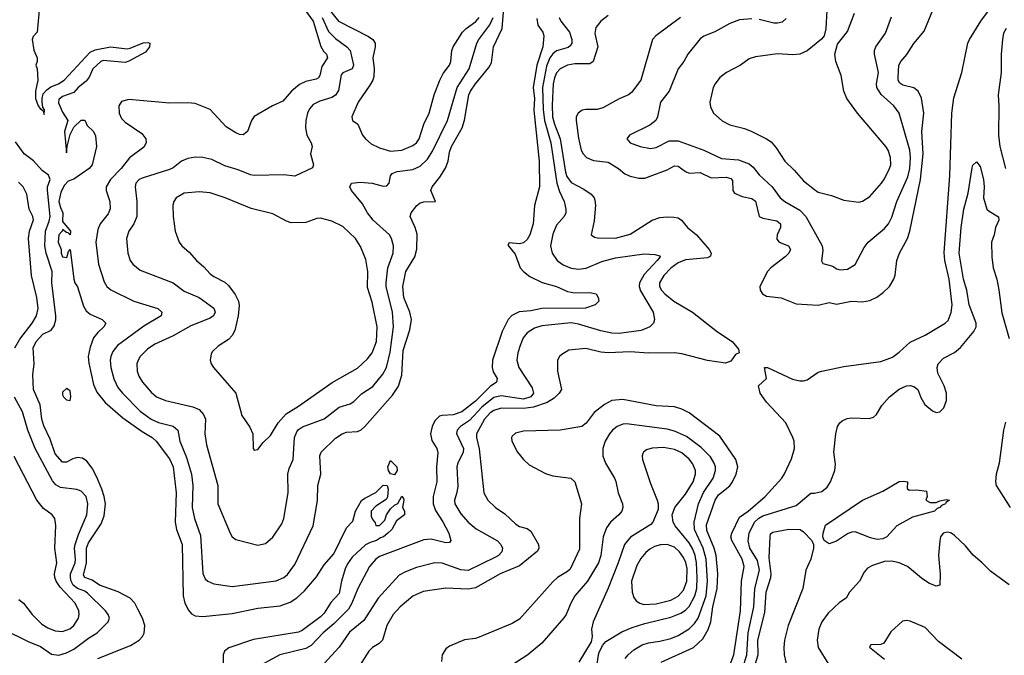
# Model space of a CAD drawing. Header units: inches. Extents: x 1305375 to 1407406, y 744550 to 841633.
# Tile 451 of 509: x 1383377 to 1388720, y 813608 to 817057. Entities that reach past the tile are written whole.
import ezdxf

# ---------------------------------------------------------------- set-up
doc = ezdxf.new("R2010")
doc.units = ezdxf.units.IN
doc.header["$MEASUREMENT"] = 0
doc.layers.add('B3881', color=7, linetype='Continuous')

msp = doc.modelspace()

# ---------------------------------------------------------------- linework, layer by layer
at = {"layer": 'B3881', "color": 5}
for points, elevation in [([(1384902, 817142), (1384969.7, 817050), (1385011.8, 816911.8), (1385026.1, 816886.1), (1385041.4, 816870), (1385047.7, 816850), (1385015.9, 816804.1), (1385005.8, 816754.3), (1384998.2, 816741.8), (1384985.4, 816734.6), (1384930, 816722.4), (1384895.1, 816704.9), (1384851.6, 816670), (1384804.6, 816615.4), (1384748.8, 816590), (1384650, 816531.3), (1384634, 816510), (1384612.7, 816450), (1384590, 816432.9), (1384570, 816434.5), (1384550, 816443.6), (1384496.7, 816476.7), (1384410, 816570.5), (1384330, 816602.1), (1384290, 816606.9), (1384190, 816604.3), (1383970, 816624.8), (1383930, 816614), (1383915.6, 816590), (1383916.9, 816550), (1383930, 816521.1), (1383950, 816501.2), (1384040, 816440), (1384060.9, 816410), (1384062.7, 816390), (1384050, 816366), (1383972.5, 816307.5), (1383928.4, 816250), (1383869.7, 816190.3), (1383846.3, 816150), (1383845.5, 816130), (1383866.6, 816070), (1383868.3, 816031.7), (1383856.6, 816003.4), (1383814.3, 815950), (1383801.5, 815918.5), (1383790.1, 815850), (1383804.8, 815730), (1383834.6, 815634.6), (1383850.1, 815610.1), (1383870.8, 815590.8), (1383996.4, 815530), (1384127, 815490), (1384149.1, 815470), (1384144, 815450), (1384050, 815393.6), (1383908.4, 815290), (1383883.1, 815256.9), (1383871.5, 815230), (1383867.8, 815210), (1383870.7, 815170), (1383888, 815108), (1383910, 815061.6), (1383934.4, 815030), (1384030, 814933.2), (1384090, 814889.6), (1384130, 814871.8), (1384210, 814852.1), (1384234.2, 814830), (1384245, 814770), (1384281.7, 814681.7), (1384308.7, 814590), (1384316.8, 814530), (1384312.6, 814410), (1384325.6, 814350), (1384358.3, 814258.3), (1384371.1, 814051.1), (1384383.5, 814023.5), (1384397.1, 814010), (1384430, 813996.1), (1384530, 813980.6), (1384768.9, 814011.1), (1384809.6, 814030), (1384830, 814046.5), (1384870, 814101.1), (1384969.8, 814310), (1384992.2, 814447.8), (1384995.2, 814530), (1385010.7, 814590), (1385005, 814690), (1385012.1, 814710), (1385090, 814785.4), (1385127.4, 814810), (1385150, 814818), (1385210, 814822.9), (1385230, 814832.2), (1385250, 814849.2), (1385400.6, 815019.4), (1385432.3, 815067.7), (1385451, 815129), (1385458.7, 815261.3), (1385494.8, 815374.8), (1385503.4, 815430), (1385493.8, 815470), (1385462.3, 815550), (1385456.3, 815610), (1385473.1, 815690), (1385521, 815770), (1385532.7, 815812.7), (1385533.5, 815893.5), (1385523.7, 815930), (1385495.3, 815990), (1385500.4, 816010), (1385531.9, 816048.1), (1385550, 816062.7), (1385570, 816068.4), (1385633.6, 816070), (1385607.5, 816130), (1385614.5, 816150), (1385657.7, 816202.3), (1385687.9, 816252.1), (1385702.1, 816290), (1385710, 816338.4), (1385720.9, 816370), (1385777.2, 816470), (1385790, 816512.4), (1385814.9, 816650), (1385822.8, 816670), (1385849.9, 816710), (1385922.1, 816797.9), (1385936.7, 816823.3), (1385948.6, 816910), (1385995.2, 817010), (1386013.2, 817230)], 1040), ([(1385011.2, 817170), (1385107.8, 817050), (1385270, 816966.3), (1385293.7, 816950), (1385305.5, 816930), (1385306.1, 816910), (1385294.1, 816850), (1385300.5, 816790), (1385298.4, 816750), (1385292.6, 816730), (1385277.8, 816702.2), (1385213.1, 816610), (1385179.1, 816530), (1385183.1, 816510), (1385212, 816490), (1385237.8, 816430), (1385253, 816410), (1385284.2, 816384.2), (1385330, 816361.1), (1385390, 816344.6), (1385450, 816349.6), (1385510, 816375.3), (1385529.8, 816390), (1385545.2, 816410), (1385569.9, 816490), (1385599.1, 816550), (1385625.4, 816650), (1385656.3, 816730), (1385675.3, 816764.7), (1385709.1, 816810), (1385717.2, 816830), (1385722.8, 816890), (1385729.9, 816910), (1385779.9, 816990), (1385799.5, 817010), (1385852.3, 817047.7), (1385870.2, 817069.8)], 1080), ([(1383482, 817110), (1383472, 816990), (1383450, 816966), (1383444.7, 816950), (1383452.7, 816892.7), (1383471.3, 816851.3), (1383471.3, 816830), (1383464.7, 816810), (1383470.9, 816790.9), (1383476, 816730), (1383462, 816670), (1383463, 816630), (1383477.3, 816590), (1383490, 816571), (1383492.7, 816572.7), (1383503.6, 816563.6), (1383510, 816542), (1383511.7, 816568.3), (1383502, 816582), (1383498.3, 816610), (1383498, 816630), (1383505.1, 816654.9), (1383523.3, 816676.7), (1383546.2, 816693.8), (1383586.6, 816710), (1383618.3, 816730), (1383759.1, 816880.9), (1383786.2, 816893.8), (1383870, 816910.2), (1383960, 816900), (1383977.1, 816902.9), (1384047.5, 816932.5), (1384074.1, 816934.1), (1384082.8, 816930), (1384081.7, 816910), (1384058.9, 816881.1), (1383970, 816833.1), (1383950, 816825.6), (1383830, 816836.1), (1383817.1, 816830), (1383773.1, 816790), (1383753.9, 816746.1), (1383737.1, 816722.9), (1383693.7, 816690), (1383670, 816663), (1383610, 816639.8), (1383590, 816623.7), (1383586.9, 816606.9), (1383610, 816554.8), (1383637.3, 816510), (1383620.3, 816450), (1383630, 816334), (1383634, 816370), (1383650, 816434), (1383670, 816474), (1383710, 816512), (1383730, 816511.3), (1383743, 816483), (1383778, 816450), (1383787.5, 816427.5), (1383794.4, 816370), (1383770.1, 816270), (1383754.7, 816250), (1383670, 816191.3), (1383639.3, 816180.7), (1383620.8, 816159.2), (1383599.3, 816120.7), (1383590.1, 816070), (1383597.6, 816037.6), (1383611.3, 816010), (1383610, 815962), (1383652.7, 815910), (1383650, 815889.2), (1383640.4, 815900.4), (1383630, 815902.7), (1383610, 815919), (1383607.9, 815910), (1383590, 815889.5), (1383585.1, 815850), (1383602.8, 815810), (1383602.8, 815790), (1383610, 815770.6), (1383632.5, 815767.5), (1383641.2, 815798.8), (1383650.2, 815810.3), (1383670.2, 815650), (1383676, 815630), (1383690, 815607.7), (1383723.4, 815503.4), (1383737.5, 815477.5), (1383759.2, 815459.2), (1383824.4, 815430), (1383843.8, 815410), (1383833.1, 815390), (1383800.1, 815359.9), (1383776.9, 815330), (1383759.4, 815280.6), (1383748.9, 815230), (1383752.7, 815192.7), (1383777.3, 815077.3), (1383795.5, 815035.5), (1383840.1, 814980.1), (1383937, 814897), (1384041.7, 814821.7), (1384095, 814790), (1384118.2, 814770), (1384190, 814673.8), (1384208.9, 814630), (1384225.3, 814490), (1384220.4, 814330), (1384228.3, 814290), (1384259.1, 814210), (1384264.3, 813930), (1384272.9, 813890), (1384292.4, 813852.4), (1384310, 813833.6), (1384330, 813822), (1384370, 813817.8), (1384530, 813834.3), (1384670, 813864), (1384790, 813876.3), (1384844, 813896), (1384880.5, 813919.5), (1384921.7, 813958.2), (1384987.2, 814032.8), (1385030, 814098), (1385081.1, 814158.9), (1385150, 814298.8), (1385184, 814336), (1385199, 814390), (1385232.3, 814447.7), (1385250, 814461), (1385310, 814490.8), (1385350, 814530.7), (1385371.3, 814530), (1385377.3, 814510), (1385372.5, 814467.5), (1385365.8, 814454.2), (1385310, 814418), (1385283.8, 814390), (1385283.4, 814363.4), (1385288.8, 814348.8), (1385306.2, 814326.2), (1385310, 814312), (1385330, 814312), (1385358, 814342), (1385368, 814370), (1385390, 814402), (1385410, 814422), (1385428.4, 814431.6), (1385450, 814472), (1385459.6, 814459.6), (1385462, 814450), (1385454.8, 814410), (1385466, 814390), (1385464.7, 814370), (1385421.6, 814338.4), (1385395.5, 814290), (1385375.5, 814270), (1385350.4, 814250), (1385334.1, 814245.9), (1385312.7, 814230), (1385279.6, 814220.4), (1385253.5, 814206.5), (1385180.4, 814139.6), (1385155.1, 814104.9), (1385143, 814077), (1385122.5, 814010), (1385110, 813942.4), (1385065.5, 813894.5), (1385030, 813837.4), (1385010, 813816.1), (1384910, 813742.9), (1384890, 813733.6), (1384645.8, 813694.3), (1384511.2, 813648.8), (1384489.1, 813630), (1384481.5, 813610), (1384485.5, 813430)], 1020), ([(1386963.6, 817070), (1386829.1, 816970), (1386811.4, 816950), (1386748.2, 816730), (1386697.5, 816662.5), (1386681.3, 816650), (1386630, 816627.3), (1386541.3, 816578.7), (1386510, 816570.6), (1386449.4, 816570.6), (1386430, 816565.8), (1386406.9, 816550), (1386397.4, 816530), (1386396.2, 816510), (1386410, 816414.4), (1386424.4, 816350), (1386434.7, 816330), (1386453, 816310), (1386490, 816293.3), (1386570, 816283.4), (1386627, 816250), (1386661.4, 816221.4), (1386690, 816208.4), (1386737, 816197), (1386770, 816197), (1386890, 816242.2), (1386930, 816264.7), (1386950, 816263.2), (1386990, 816232.9), (1387010, 816224.4), (1387070, 816227.3), (1387130, 816199.6), (1387210, 816201.9), (1387235.4, 816195.4), (1387244.6, 816184.6), (1387246.2, 816130), (1387255.9, 816115.9), (1387297.1, 816097.1), (1387350, 816087.5), (1387370, 816071.9), (1387389.7, 815989.7), (1387410, 815979.8), (1387486.2, 815966.2), (1387506, 815950), (1387505.3, 815930), (1387487.5, 815890), (1387486.3, 815866.3), (1387498.7, 815850), (1387548.5, 815830), (1387560.2, 815810), (1387550.2, 815790), (1387530.2, 815770), (1387452.2, 815710), (1387434.7, 815690), (1387393.7, 815610), (1387395.3, 815590), (1387407.2, 815570), (1387430, 815556.5), (1387510, 815547.3), (1387590, 815515.3), (1387710, 815508.4), (1387770, 815522.7), (1387810, 815512.8), (1387890, 815529.4), (1387950, 815525.7), (1387990, 815533.4), (1388028.5, 815551.5), (1388063.5, 815576.5), (1388097.8, 815610), (1388121.2, 815650), (1388128.2, 815671.8), (1388136.8, 815750), (1388152.2, 815790), (1388194.9, 815870), (1388208.1, 815910), (1388265.9, 816190), (1388280.5, 816330), (1388273.4, 816450), (1388282.7, 816550), (1388270.8, 816630.8), (1388252.1, 816670), (1388230, 816687.8), (1388170, 816702.9), (1388153.5, 816713.5), (1388144.9, 816730), (1388143.7, 816743.7), (1388148.6, 816810), (1388158.4, 816830), (1388190.9, 816869.1), (1388230, 816928.9), (1388284.4, 816995.6), (1388331.4, 817110)], 1120), ([(1387757.1, 817110), (1387751.7, 817008.3), (1387742.4, 816970), (1387727.8, 816952.2), (1387651.1, 816888.9), (1387610, 816869.7), (1387572.4, 816867.6), (1387490, 816872.5), (1387370, 816855.6), (1387335.6, 816844.4), (1387288.4, 816810), (1387212.4, 816770), (1387176.1, 816743.9), (1387150.3, 816710), (1387140.9, 816690), (1387122.6, 816610), (1387124.9, 816584.9), (1387142.4, 816550), (1387189.3, 816509.3), (1387230, 816486.7), (1387310, 816466.2), (1387350.1, 816450.1), (1387430, 816411.2), (1387454.6, 816394.6), (1387482.8, 816362.8), (1387529.1, 816289.1), (1387580.1, 816240.1), (1387630, 816182.9), (1387690, 816135.2), (1387710, 816122.2), (1387783.2, 816103.2), (1387850, 816077.4), (1387930, 816067.4), (1387950, 816072.7), (1387990, 816097.3), (1388053.6, 816170), (1388070, 816193.7), (1388096.8, 816250), (1388103.5, 816270), (1388102.5, 816310), (1388089.9, 816349.9), (1388077.2, 816370), (1387922.7, 816550), (1387866.4, 816630), (1387849.8, 816670), (1387834.3, 816754.3), (1387805.7, 816830), (1387799.7, 816870), (1387814.5, 816925.5), (1387870, 816993.4), (1387907.5, 817092.5)], 1160), ([(1387183.7, 813430), (1387252, 813610), (1387288.6, 813848.6), (1387293.8, 814010), (1387308.3, 814090), (1387297.9, 814130), (1387241.1, 814230), (1387236.3, 814250), (1387240.6, 814270), (1387282.8, 814357.2), (1387330, 814390.5), (1387422.6, 814470), (1387513.1, 814570), (1387527.9, 814592.1), (1387566.1, 814673.9), (1387581.5, 814730), (1387579.4, 814770), (1387572.8, 814790), (1387534.2, 814870), (1387430, 814982.3), (1387394.7, 815030), (1387386.6, 815070), (1387429.2, 815110), (1387418, 815170), (1387434.8, 815170), (1387570, 815106.7), (1387610, 815097.2), (1387630, 815097.3), (1387650, 815103.6), (1387710, 815143.6), (1387730, 815149), (1387850, 815175.2), (1388050, 815203.2), (1388113.5, 815226.5), (1388150, 815252.3), (1388210, 815307.2), (1388290, 815344.9), (1388399.5, 815410), (1388414.8, 815425.2), (1388432.6, 815467.4), (1388436.7, 815510), (1388421.1, 815650), (1388396.6, 815750), (1388393.7, 815793.7), (1388424.9, 816210), (1388434.6, 816550), (1388446.9, 816633.1), (1388489.4, 816770.6), (1388522.6, 816930), (1388530.6, 816950), (1388592.8, 817050), (1388634.1, 817105.9)], 1080), ([(1385018, 817070), (1385053.1, 816993.1), (1385090, 816955.6), (1385152.2, 816910), (1385169.4, 816890), (1385188.1, 816810), (1385181.3, 816790), (1385130.1, 816769.9), (1385121.6, 816758.4), (1385106.3, 816673.7), (1385091.3, 816648.7), (1385070, 816635.3), (1385004.8, 816615.2), (1384970, 816598), (1384950, 816574.3), (1384939.3, 816550), (1384929.2, 816510), (1384928.2, 816470), (1384935.2, 816430), (1384959.5, 816390), (1384964.2, 816370), (1384954.9, 816330), (1384971.3, 816270), (1384966, 816254), (1384870, 816208), (1384810, 816216.3), (1384650, 816211.7), (1384630, 816215), (1384562.6, 816242.6), (1384490, 816265), (1384419.5, 816299.5), (1384370, 816309.9), (1384330, 816311.7), (1384290, 816304.4), (1384254.6, 816290), (1384210, 816253.1), (1384190, 816244), (1384041.9, 816198.1), (1384025.3, 816190), (1384007.9, 816170), (1384003.9, 816150), (1384013.4, 816070), (1384013.2, 815990), (1383996.8, 815950), (1383968.3, 815910), (1383956.2, 815870), (1383963.2, 815790), (1383976, 815750), (1383990.3, 815730), (1384030, 815698.5), (1384210, 815630.2), (1384270, 815583.9), (1384350, 815549.1), (1384430, 815492.4), (1384436.8, 815470), (1384427.9, 815450), (1384410, 815438.3), (1384304.8, 815395.2), (1384210, 815342), (1384110, 815296.5), (1384070.2, 815270), (1384031.1, 815230), (1384018.9, 815210), (1384011.8, 815190), (1384013.9, 815150), (1384023.3, 815123.3), (1384043, 815090), (1384090, 815036.5), (1384119.6, 815010), (1384168, 814990), (1384316.6, 814956.6), (1384350, 814941.7), (1384375.1, 814915.1), (1384384.5, 814890), (1384381.7, 814810), (1384390.2, 814749.8), (1384452.9, 814530), (1384452.9, 814430), (1384519.6, 814270), (1384530.2, 814250.2), (1384550, 814235.8), (1384670, 814206), (1384710, 814214), (1384750, 814248.9), (1384798.8, 814321.2), (1384810.7, 814350), (1384833.8, 814490), (1384831.3, 814590), (1384839, 814621), (1384860.6, 814670), (1384867.8, 814790), (1384880, 814820), (1384890, 814833.4), (1384912.3, 814847.7), (1385030, 814892), (1385110, 814955), (1385170, 814973.4), (1385190, 814984.7), (1385232.3, 815027.7), (1385292.8, 815067.2), (1385347, 815133), (1385367.5, 815170), (1385387.5, 815252.5), (1385406.1, 815390), (1385399.7, 815470), (1385365.9, 815610), (1385365, 815630), (1385375, 815710), (1385402.9, 815790), (1385406.2, 815830), (1385395.3, 815870), (1385384.5, 815890), (1385294.8, 815970), (1385263.8, 816010), (1385237.8, 816057.8), (1385178, 816130), (1385169.1, 816150.9), (1385178, 816170), (1385225.1, 816174.9), (1385290, 816170.2), (1385350, 816154.3), (1385370, 816156.4), (1385381.3, 816170), (1385388.5, 816210), (1385397.6, 816222.4), (1385425.9, 816234.1), (1385510, 816245.2), (1385550, 816262.2), (1385590, 816300.7), (1385616.3, 816343.7), (1385698.2, 816510), (1385751.2, 816690), (1385815.5, 816790), (1385858.5, 816930), (1385868.7, 816950), (1385928.7, 817030), (1385945.7, 817070)], 1060), ([(1386183.8, 817063.8), (1386188.2, 817028.2), (1386215.8, 816990), (1386221.3, 816970), (1386215.5, 816910), (1386183, 816810), (1386163.6, 816690), (1386169.7, 816630), (1386167.2, 816567.2), (1386195.2, 816290), (1386197.3, 816150), (1386170, 816049), (1386163.5, 815950), (1386145.8, 815890), (1386130, 815864.8), (1386110, 815846), (1386090, 815840.2), (1386033.2, 815846.8), (1386026.1, 815833.9), (1386065, 815785), (1386093.5, 815710), (1386110.2, 815690), (1386144.4, 815664.4), (1386211.8, 815631.8), (1386290, 815609.4), (1386350, 815581.4), (1386390, 815575.5), (1386470, 815576.3), (1386504.9, 815570), (1386516, 815550), (1386519.5, 815530), (1386499.3, 815510), (1386447.7, 815492.3), (1386210, 815490.6), (1386150, 815476.8), (1386087.9, 815472.1), (1386048.1, 815451.9), (1386027.9, 815430), (1385995.6, 815364.4), (1385942.6, 815210), (1385940.5, 815170), (1385946.3, 815146.3), (1385968.1, 815110), (1385964, 815090), (1385930, 815067.4), (1385850, 814987.5), (1385777, 814930), (1385730, 814912.7), (1385670.1, 814909.9), (1385654.8, 814905.2), (1385630, 814880.8), (1385615.3, 814850), (1385606.8, 814810), (1385613.1, 814773.1), (1385639.7, 814730), (1385646.7, 814706.7), (1385639, 814630), (1385640.1, 814550), (1385620.1, 814470), (1385620.1, 814430), (1385634, 814394), (1385672.6, 814332.6), (1385704.8, 814270), (1385716.1, 814230), (1385710, 814220.5), (1385690, 814218.5), (1385610, 814238.5), (1385570, 814234.6), (1385330, 814143.7), (1385310, 814129.8), (1385275.2, 814090), (1385212.5, 813970), (1385179.9, 813890), (1385160.9, 813859.1), (1385081.4, 813778.6), (1385023.3, 813730), (1384958.3, 813661.7), (1384930, 813644.5), (1384788.9, 813610), (1384641.6, 813530)], 1040), ([(1386304.7, 817070), (1386314.2, 817050), (1386360.1, 816990), (1386372.7, 816950), (1386372.5, 816930), (1386364.9, 816915.1), (1386353.2, 816906.8), (1386290, 816889.3), (1386270, 816872.5), (1386254.2, 816850), (1386235.7, 816804.3), (1386214.5, 816690), (1386216.9, 816570), (1386224.7, 816510), (1386259.8, 816390), (1386290.9, 816170.9), (1386305.7, 816125.7), (1386331.8, 816070), (1386341.5, 816030), (1386340.2, 816010), (1386331.2, 815990), (1386290, 815941.5), (1386270, 815894), (1386257, 815830), (1386266, 815790), (1386292.9, 815750), (1386326.3, 815726.3), (1386369.7, 815709.7), (1386410, 815704.3), (1386451, 815709), (1386535.2, 815744.8), (1386610, 815765.3), (1386766.3, 815786.3), (1386823.9, 815783.9), (1386850, 815776), (1386851.7, 815770), (1386836.2, 815750), (1386765.8, 815674.2), (1386739.6, 815630), (1386738.5, 815610), (1386746.7, 815586.7), (1386814, 815470), (1386822, 815430), (1386816.3, 815410), (1386797.3, 815390), (1386749.1, 815370.9), (1386630, 815354.3), (1386590, 815356.1), (1386530, 815368.1), (1386410, 815405.7), (1386370, 815411.6), (1386210, 815396.4), (1386170, 815383.7), (1386130, 815357.7), (1386109.5, 815330), (1386092.2, 815290), (1386080.1, 815250), (1386075.5, 815210), (1386086.2, 815170), (1386158.6, 815058.6), (1386166, 815030), (1386151.5, 815010), (1386110, 814997.3), (1385990, 815016.2), (1385950, 815006.8), (1385885.3, 814954.7), (1385818, 814882), (1385769.4, 814850), (1385750.1, 814830), (1385747.7, 814812.3), (1385786, 814730), (1385784, 814710), (1385754.1, 814650), (1385748.8, 814630), (1385754.4, 814525.6), (1385749, 814491), (1385735.8, 814450), (1385738.6, 814430), (1385770, 814374.7), (1385810, 814330.2), (1385854.2, 814294.2), (1385970, 814229.1), (1385988, 814210), (1385997.7, 814190), (1385992.7, 814170), (1385975.8, 814150), (1385959.7, 814140.3), (1385810, 814067.6), (1385770, 814072.5), (1385670, 814108.4), (1385630, 814109.8), (1385530, 814083.7), (1385470, 814061.4), (1385436.8, 814043.2), (1385321.6, 813918.4), (1385244, 813796), (1385167.3, 813732.7), (1385110, 813652), (1385030, 813563.9)], 1060), ([(1386570, 817080.3), (1386530.7, 817049.3), (1386504.3, 817015.7), (1386497.1, 816982.9), (1386514, 816910), (1386489.2, 816830), (1386470, 816817), (1386390, 816817.8), (1386350, 816810.8), (1386310, 816790.4), (1386290, 816769), (1386278.5, 816741.5), (1386272.2, 816710), (1386266, 816594), (1386268.2, 816530), (1386278.5, 816490), (1386310.5, 816410), (1386338.4, 816230), (1386345.9, 816205.9), (1386370, 816174.2), (1386438, 816138), (1386477.5, 816110), (1386494.2, 816090), (1386498.1, 816078.1), (1386501.2, 816050), (1386494.7, 815965.3), (1386477.3, 815890), (1386497, 815877), (1386512.9, 815872.9), (1386610, 815871.5), (1386690, 815893.6), (1386810, 815968.8), (1386850, 815983.5), (1386890, 815988), (1386925.9, 815985.9), (1386950, 815981.4), (1386968.9, 815970), (1387000.2, 815930), (1387050.1, 815890), (1387118.7, 815810), (1387128.7, 815790), (1387125.3, 815774.7), (1387110, 815765.3), (1386990, 815754.9), (1386950, 815737.9), (1386910, 815709.3), (1386872.1, 815670), (1386848.3, 815630), (1386849, 815610), (1386859.3, 815590), (1386877.4, 815570), (1386926.6, 815530), (1387027.8, 815470), (1387163.2, 815363.2), (1387243.7, 815310), (1387277.3, 815270), (1387282, 815250), (1387260.5, 815239.5), (1387235.2, 815204.8), (1387206.2, 815193.8), (1387110, 815207.9), (1386970, 815243.8), (1386930, 815249.9), (1386790, 815247.3), (1386690, 815255), (1386570, 815248.7), (1386530, 815253.3), (1386450, 815272.1), (1386356.6, 815263.4), (1386318.8, 815241.2), (1386306.4, 815230), (1386294.9, 815210), (1386296.2, 815150), (1386316.6, 815050), (1386305, 815030), (1386276.9, 815003.1), (1386239.9, 814980.1), (1386165.3, 814954.7), (1386110, 814947.1), (1385990, 814948.6), (1385950, 814936.1), (1385930, 814923.8), (1385899.1, 814890), (1385855.9, 814810), (1385856.3, 814790), (1385870.9, 814729.1), (1385895.2, 814490), (1385917.3, 814450), (1385958.5, 814410), (1386010, 814374.7), (1386070, 814319.7), (1386090, 814307.3), (1386130, 814295.1), (1386150, 814281.6), (1386191.6, 814210), (1386195, 814190), (1386186.7, 814173.3), (1386090, 814093.5), (1385983.8, 814050), (1385850, 813973.6), (1385810, 813966), (1385690, 813971.8), (1385566.8, 813953.2), (1385510, 813928), (1385441.1, 813870), (1385404.3, 813830), (1385370.1, 813770), (1385346.5, 813690), (1385328.5, 813671.5), (1385290.6, 813649.4), (1385272.1, 813630), (1385221.8, 813550)], 1080), ([(1387350, 817062.5), (1387283.7, 817056.3), (1387230, 817036.9), (1387148.7, 816991.3), (1387090, 816968.4), (1387070, 816954), (1387002.3, 816870), (1386980.3, 816830), (1386950.3, 816790), (1386900.8, 816670), (1386854.7, 816610), (1386837.8, 816530), (1386829.2, 816510.8), (1386795.8, 816484.2), (1386686.8, 816430), (1386671, 816410), (1386690, 816388.4), (1386744.7, 816370), (1386799.2, 816359.2), (1386830, 816363.6), (1386900.6, 816399.4), (1386950, 816400.2), (1387090, 816348.6), (1387184.5, 816304.5), (1387276.9, 816296.9), (1387336, 816276), (1387357.5, 816257.5), (1387390, 816215.8), (1387459.6, 816150), (1387503.6, 816090), (1387528.8, 816070), (1387610, 816023.2), (1387642.6, 815990), (1387731.1, 815830), (1387735.4, 815804.6), (1387728.7, 815748.7), (1387734.4, 815734.4), (1387790, 815719), (1387810, 815706), (1387830, 815700.2), (1387870, 815704), (1387910.7, 815729.3), (1387960.1, 815820.2), (1387981.1, 815850), (1388070, 815923.6), (1388091.4, 815950), (1388110, 815984.9), (1388136.9, 816070), (1388195.9, 816204.1), (1388207.4, 816250), (1388211, 816310), (1388207.2, 816350), (1388150, 816549.5), (1388119.7, 816590), (1388051.6, 816651.6), (1388027.9, 816690), (1388027.2, 816710), (1388037.3, 816770), (1388015.4, 816870), (1388015.9, 816890), (1388022.5, 816910), (1388075.5, 816984.5), (1388107.3, 817072.7)], 1140), ([(1387536.1, 817063.9), (1387515.3, 817044.7), (1387490, 817037.8), (1387470, 817038.7), (1387390, 817058.3)], 1140), ([(1388730, 817009.8), (1388716.6, 816983.4), (1388709.7, 816950.3), (1388703.7, 816870), (1388703.1, 816770), (1388686.1, 816650), (1388690.4, 816590), (1388689.1, 816430), (1388696.4, 816370), (1388727.1, 816250)], 1080), ([(1383800.9, 813590), (1383978.2, 813661.8), (1384025.7, 813690), (1384043.8, 813710), (1384052.5, 813727.5), (1384056.1, 813770), (1384043.4, 813810), (1384018.8, 813858.8), (1384000.9, 813890), (1383977.1, 813917.1), (1383911.7, 813951.7), (1383810, 813987.8), (1383770, 814016.5), (1383729.7, 814030), (1383723.2, 814043.2), (1383739.1, 814110), (1383739, 814190), (1383750, 814218), (1383818.5, 814321.5), (1383834.9, 814365.1), (1383842.6, 814430), (1383835, 814470), (1383823, 814510), (1383794.7, 814574.7), (1383770, 814622.8), (1383741.8, 814661.8), (1383717.2, 814677.2), (1383690, 814680.6), (1383665.1, 814674.9), (1383630, 814656.4), (1383610, 814656.8), (1383570, 814700.9), (1383541.4, 814781.4), (1383507.2, 814852.8), (1383496.5, 814890), (1383487.8, 814967.8), (1383451.1, 815050), (1383447.3, 815130), (1383455.6, 815190), (1383450, 815276.3), (1383466.6, 815310), (1383503.1, 815350), (1383547.3, 815372.7), (1383563.6, 815396.4), (1383572.3, 815427.7), (1383573.6, 815450), (1383550.9, 815629.1), (1383552.7, 815690), (1383521.3, 815790), (1383513.5, 815830), (1383516.7, 815910), (1383536.8, 815963.2), (1383542.1, 815990), (1383527.3, 816132.7), (1383528, 816150), (1383542.7, 816190), (1383533.1, 816213.1), (1383499.6, 816239.6), (1383452.1, 816292.1), (1383401.4, 816330), (1383354.3, 816394.3)], 1020), ([(1387291.8, 813510), (1387322.4, 813610), (1387330.2, 813730), (1387361.7, 813870), (1387367, 813970), (1387390.9, 814070), (1387381.6, 814121.6), (1387339.9, 814190), (1387331, 814229), (1387335.3, 814270), (1387363.8, 814330), (1387387.5, 814352.5), (1387410, 814364.9), (1387590, 814421.5), (1387670, 814487), (1387690, 814487.4), (1387730, 814497.7), (1387759.4, 814520.6), (1387777.4, 814550), (1387800.7, 814610), (1387804.8, 814644.8), (1387794.5, 814710), (1387806, 814810), (1387815.6, 814850), (1387827, 814870), (1387839.7, 814880.3), (1387867.1, 814892.9), (1387890, 814897), (1387986.2, 814893.8), (1388010, 814900.4), (1388026, 814914), (1388056.3, 814963.7), (1388096.9, 815010), (1388150, 815052), (1388190, 815070.3), (1388210, 815071.6), (1388230, 815066.7), (1388250, 815050.4), (1388267.3, 815007.3), (1388289.3, 814969.3), (1388330, 814934.4), (1388350, 814926.4), (1388370, 814928.7), (1388392.1, 814950), (1388406.6, 814990), (1388406.2, 815030), (1388394, 815070), (1388359.3, 815139.3), (1388355.6, 815170), (1388361.8, 815190), (1388390, 815219.7), (1388450, 815251.7), (1388482.3, 815277.7), (1388554.8, 815365.2), (1388568.2, 815390), (1388567.9, 815410), (1388529.9, 815510), (1388516.1, 815590), (1388499.3, 815650), (1388475.7, 815790), (1388485.4, 815930), (1388499.8, 816030), (1388524.2, 816115.8), (1388546.2, 816253.8), (1388550, 816267.3), (1388570, 816286.8), (1388590, 816261), (1388606.5, 816190), (1388610.2, 816150), (1388608, 816090), (1388625.5, 816030), (1388638, 816018), (1388688.1, 815988.1), (1388690.6, 815970), (1388672.4, 815930), (1388665.5, 815890), (1388650.4, 815850), (1388652.2, 815770), (1388659.7, 815710), (1388679.2, 815650), (1388691.1, 815591.1), (1388706.5, 815466.5), (1388747, 815327)], 1060), ([(1383350, 815276.1), (1383377.3, 815322.7), (1383445.2, 815410), (1383467.3, 815450), (1383476.9, 815490), (1383470.4, 815550), (1383441.1, 815670), (1383424.5, 815870), (1383429.4, 815910.6), (1383451.9, 815971.9), (1383448.2, 815990), (1383428.6, 816028.6), (1383415.6, 816110), (1383395, 816150), (1383370, 816176.5)], 1040), ([(1383287.3, 813750), (1383423.1, 813683.1), (1383490, 813655.6), (1383550, 813613.9), (1383590, 813608.6), (1383630, 813621.6), (1383670, 813641.3), (1383750, 813701.3), (1383797.2, 813730), (1383856.3, 813790), (1383863.5, 813810), (1383857.4, 813830), (1383841.7, 813850), (1383744.2, 813944.2), (1383730, 813955), (1383690, 813971), (1383667.8, 813987.8), (1383655.5, 814010), (1383651.8, 814028.2), (1383653.2, 814050), (1383677.6, 814110), (1383679.9, 814130), (1383674.8, 814190), (1383677.9, 814210), (1383696, 814264), (1383741.5, 814370), (1383746.2, 814430), (1383737.2, 814470), (1383710, 814499.4), (1383687.2, 814507.2), (1383599.2, 814519.2), (1383573.6, 814533.6), (1383555.4, 814555.4), (1383460.7, 814730), (1383420.4, 814830), (1383391.3, 814930), (1383348, 815008)], 1040), ([(1386858, 813570), (1387033.5, 813650), (1387083.6, 813696.4), (1387112.7, 813747.3), (1387127.7, 813790), (1387137.8, 813870), (1387161, 813970), (1387166.1, 814050), (1387157.2, 814150), (1387145.2, 814190), (1387105.3, 814285.3), (1387103.4, 814316.6), (1387151.6, 814450), (1387170, 814478.1), (1387230, 814528.1), (1387245.8, 814550), (1387264.6, 814590), (1387273.2, 814630), (1387263.9, 814670), (1387176.8, 814796.8), (1387010, 814924.6), (1386970, 814943.7), (1386930, 814955.7), (1386830, 814961.6), (1386650, 814996.3), (1386590.1, 814989.9), (1386550, 814969.8), (1386494.5, 814925.5), (1386451.5, 814868.5), (1386428.2, 814850), (1386310, 814828.8), (1386110, 814824.9), (1386067.5, 814812.5), (1386050, 814796.9), (1386046, 814790), (1386047.9, 814770), (1386079.2, 814710), (1386110, 814670.2), (1386141.2, 814641.2), (1386230, 814594.4), (1386270, 814581.6), (1386367.3, 814570), (1386389.1, 814550), (1386426.2, 814430), (1386415, 814350), (1386415.5, 814184.5), (1386364, 814076.1), (1386350, 814062.3), (1386295.8, 814030), (1386270, 814007.2), (1386090, 813803.1), (1386050, 813780.8), (1385870, 813705.7), (1385850, 813698.5), (1385790, 813691), (1385710, 813658), (1385690, 813642.9), (1385670.4, 813610), (1385666.6, 813573.4)], 1120), ([(1386662.7, 813590), (1386678.2, 813610), (1386710, 813638), (1386755.1, 813664.9), (1386790, 813676.2), (1386850, 813684.1), (1386910, 813699.6), (1386950, 813715.5), (1387010, 813751.8), (1387039.2, 813780.8), (1387059.3, 813810), (1387101.4, 813930), (1387110.2, 814009.8), (1387102.9, 814130), (1387086.7, 814190), (1387039.6, 814290), (1387037.4, 814330), (1387059.7, 814430), (1387087.8, 814492.2), (1387140.7, 814570), (1387153.2, 814610), (1387152.1, 814630), (1387145.9, 814650), (1387124.9, 814684.9), (1387075.5, 814735.5), (1386995.9, 814795.9), (1386930, 814824.9), (1386890, 814834.5), (1386670, 814863.6), (1386650, 814861.6), (1386619.6, 814850), (1386593.2, 814830), (1386576.8, 814810), (1386554.2, 814770), (1386540.7, 814730), (1386541.8, 814690), (1386556.5, 814650), (1386605.3, 814570), (1386611.9, 814551.9), (1386624.5, 814490), (1386648.1, 814430), (1386650.2, 814410), (1386643.9, 814390), (1386629, 814370), (1386582.2, 814330), (1386560.5, 814299.5), (1386542.4, 814250), (1386531.2, 814150), (1386517.5, 814110), (1386457.5, 814010), (1386390.2, 813930), (1386367.6, 813890), (1386343.2, 813830), (1386330, 813811.3), (1386210, 813673.7), (1386134, 813610), (1386043, 813550)], 1140), ([(1388727, 814873), (1388715.9, 814830), (1388693.1, 814650), (1388676.1, 814590), (1388672, 814550), (1388675.9, 814530), (1388751.6, 814410)], 1060), ([(1386496.9, 813470), (1386520.3, 813619.7), (1386539.2, 813660.8), (1386557.6, 813682.4), (1386645.1, 813734.9), (1386700.8, 813759.2), (1386770, 813780.6), (1386910, 813813.9), (1386964.3, 813835.7), (1386990, 813852.5), (1387010, 813872.7), (1387041.5, 813930), (1387050.8, 813970), (1387053.8, 814030), (1387050.2, 814110), (1387043.1, 814150), (1387030, 814184.5), (1387010, 814218.8), (1386934, 814310), (1386923.5, 814330), (1386916.8, 814370), (1386932.8, 814410), (1386990, 814483), (1387031.4, 814550), (1387044.3, 814590), (1387044, 814610), (1387028.3, 814648.2), (1387010, 814671.9), (1386970, 814706.1), (1386930, 814725.3), (1386870, 814735.6), (1386810, 814732.2), (1386777.8, 814722.2), (1386761.3, 814710), (1386757.8, 814702.2), (1386754.3, 814690), (1386756.5, 814670), (1386800.1, 814540.1), (1386835.8, 814450), (1386841.5, 814430), (1386840.9, 814399.1), (1386812.4, 814330), (1386802.1, 814317.9), (1386691.9, 814248.1), (1386659.1, 814210), (1386625.2, 814110), (1386570, 813973), (1386488.4, 813790), (1386479.7, 813750), (1386483.1, 813710), (1386478.5, 813681.4), (1386412, 813570)], 1160), ([(1383372.4, 813910), (1383397.6, 813890), (1383444.6, 813830), (1383497.4, 813777.4), (1383530, 813756.3), (1383570, 813740.1), (1383610, 813737.5), (1383649.4, 813750.6), (1383671.2, 813770), (1383696.7, 813810), (1383700.2, 813830), (1383697.3, 813850), (1383677.5, 813890), (1383597.1, 813977.1), (1383574.5, 814010), (1383567.2, 814030), (1383566.6, 814050), (1383578.5, 814110), (1383567.9, 814190), (1383572.7, 814312.7), (1383567.1, 814350), (1383553, 814370), (1383505.4, 814405.4), (1383470.7, 814450), (1383346, 814685.9)], 1060), ([(1387354.5, 813510), (1387385.2, 813610), (1387381.9, 813690), (1387420.4, 813839.7), (1387427, 813950), (1387453.5, 814030), (1387455.1, 814050), (1387443.4, 814136.6), (1387449, 814251), (1387452.1, 814267.9), (1387464.2, 814275.8), (1387550, 814292.1), (1387611.8, 814290), (1387630, 814277.6), (1387676.1, 814230), (1387685.2, 814210), (1387684.8, 814190), (1387670, 814129.2), (1387643.2, 814070), (1387626.6, 813970), (1387547.2, 813770), (1387526.9, 813690), (1387522.8, 813650), (1387526.1, 813610), (1387542.7, 813530)], 1040), ([(1388745.7, 813990), (1388644.4, 814064.4), (1388599.7, 814110), (1388550.8, 814150.8), (1388510, 814202), (1388450, 814258.8), (1388430, 814271.8), (1388410, 814276.8), (1388388.8, 814270), (1388374.6, 814250), (1388370.2, 814229.8), (1388363, 814150), (1388371.3, 814048.7), (1388370, 813988), (1388350, 813982.7), (1388310, 813998.9), (1388270, 814026), (1388194.3, 814090), (1388149.5, 814110), (1388110, 814117.9), (1388070, 814116.2), (1388004.6, 814095.4), (1387978.4, 814081.6), (1387960.2, 814059.8), (1387934.3, 814010), (1387879.6, 813950), (1387861.3, 813918.7), (1387825.6, 813894.4), (1387764.2, 813835.8), (1387730.2, 813789.8), (1387713.2, 813750), (1387704.4, 813690), (1387709.1, 813650), (1387821.5, 813470)], 1060), ([(1388490, 813587.7), (1388363.6, 813683.6), (1388290, 813758.5), (1388210, 813793.3), (1388190, 813797.2), (1388167.2, 813792.8), (1388104.3, 813735.7), (1388065.5, 813674.5), (1388050, 813667.3), (1387996, 813664), (1387987.9, 813652.1), (1388070, 813587)], 1080)]:
    msp.add_lwpolyline(points, dxfattribs=dict(at, elevation=elevation))
for points, elevation in [([(1384350, 816123.8), (1384270, 816115.1), (1384226.7, 816090), (1384213.4, 816070), (1384207.7, 816050), (1384210.2, 815990.2), (1384221.1, 815910), (1384243.1, 815850), (1384256.5, 815830), (1384296.2, 815796.2), (1384335.6, 815750), (1384376.2, 815716.2), (1384410, 815678.9), (1384430, 815663.2), (1384490, 815632.6), (1384510, 815614.9), (1384546.8, 815566.8), (1384564.6, 815530), (1384567.1, 815507.1), (1384562.6, 815450), (1384545, 815370), (1384530, 815343.9), (1384510, 815321.4), (1384454.4, 815285.6), (1384423.4, 815256.6), (1384416.1, 815243.9), (1384410.4, 815210), (1384415.5, 815190), (1384428, 815170), (1384549.1, 815030), (1384583.2, 814910), (1384626.6, 814846.6), (1384642.3, 814810), (1384644, 814730), (1384650, 814721), (1384670, 814724), (1384698, 814762), (1384738.8, 814801.2), (1384779.4, 814870), (1384822.1, 814917.9), (1384890, 814959.5), (1385071.9, 815088.1), (1385210, 815165.4), (1385264, 815216), (1385290.5, 815250), (1385312.3, 815310), (1385316.2, 815390), (1385290, 815524.5), (1385264.1, 815604.1), (1385265.9, 815690), (1385255.2, 815755.2), (1385227, 815827), (1385198.4, 815870), (1385130, 815935.9), (1385070, 815963.1), (1385010, 815979.8), (1384990, 815978.5), (1384930, 815957.4), (1384850, 815955.1), (1384823.9, 815963.9), (1384750, 816003.8), (1384632.7, 816032.7), (1384492, 816090), (1384410, 816117.8)], 1080), ([(1383630, 815056), (1383610, 815035.3), (1383610, 815022), (1383614, 815010), (1383630, 814994), (1383650, 814991), (1383655.1, 815010), (1383650, 815042.7)], 1020), ([(1385410, 814587), (1385390, 814593.2), (1385378, 814610), (1385374.5, 814630), (1385390, 814664.7), (1385423.8, 814630), (1385425.5, 814610)], 1020), ([(1388204.7, 814504.7), (1388245.4, 814505.4), (1388298, 814498), (1388302, 814470), (1388294, 814450), (1388318, 814438), (1388350, 814437.3), (1388370, 814446), (1388407, 814453), (1388422, 814450), (1388402, 814438), (1388401, 814430), (1388379.1, 814420.9), (1388370.6, 814410), (1388355.6, 814404.4), (1388340.7, 814390), (1388222.3, 814357.7), (1388136, 814310), (1388082.8, 814250), (1388060.7, 814239.3), (1388030, 814236.9), (1387994, 814246), (1387910, 814278.3), (1387890, 814276.9), (1387870, 814267.8), (1387810, 814226.8), (1387770, 814213.2), (1387743.2, 814230), (1387735.9, 814250), (1387736.7, 814270), (1387750, 814314.9), (1387950, 814449), (1388060.9, 814499.1), (1388150, 814550.4), (1388173.4, 814553.4), (1388194, 814550), (1388192.7, 814512.7)], 1040), ([(1386890, 814209.3), (1386853.5, 814206.5), (1386822.3, 814197.7), (1386796.1, 814183.9), (1386775, 814165), (1386747.5, 814132.5), (1386725.2, 814094.8), (1386697.3, 814010), (1386700.1, 813950), (1386710, 813921.3), (1386722.6, 813902.6), (1386741.3, 813890), (1386764, 813884), (1386830, 813887.8), (1386910, 813907), (1386950, 813928.1), (1386979.3, 813960.7), (1386996.8, 814010), (1386998.7, 814078.7), (1386991.4, 814111.4), (1386978.9, 814138.9), (1386957.1, 814170), (1386930, 814194.5)], 1180)]:
    msp.add_lwpolyline(points, close=True, dxfattribs=dict(at, elevation=elevation))

doc.saveas('drawing.dxf')
